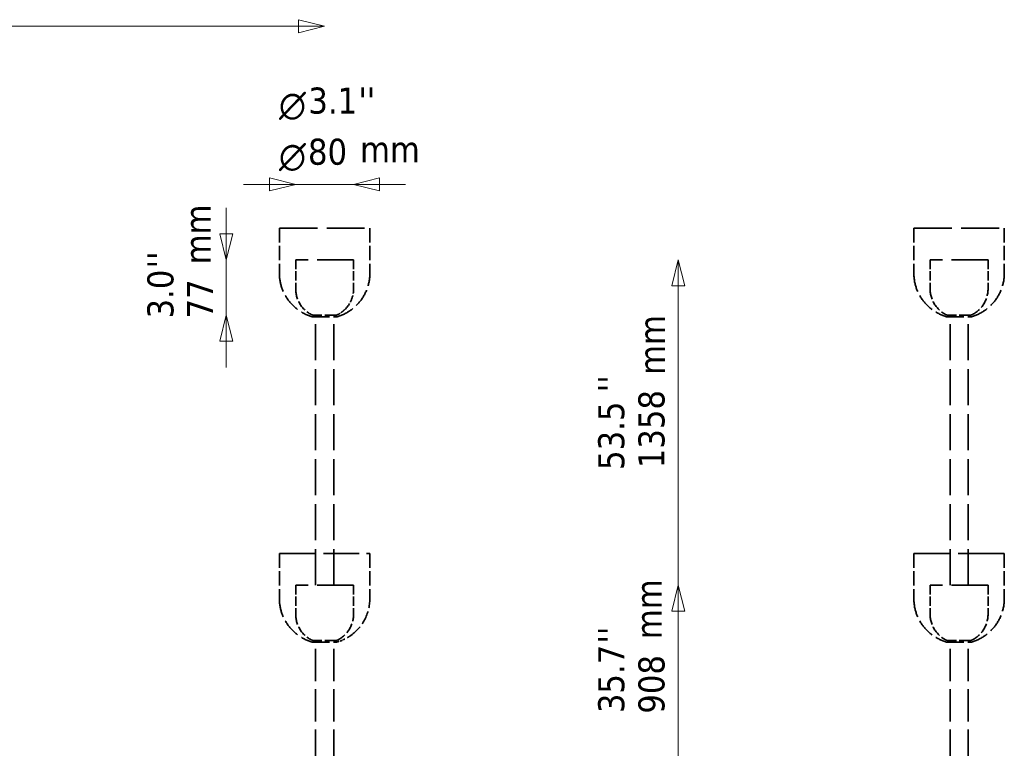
# Model space of a CAD drawing. Header units: millimetres. Extents: x 113 to 2969, y 62 to 2427.
# Tile 318 of 318: x 1513 to 2874, y 1305 to 2312. Entities that reach past the tile are written whole.
import ezdxf

# ---------------------------------------------------------------- set-up
doc = ezdxf.new("R2010")
doc.units = ezdxf.units.MM
doc.header["$LTSCALE"] = 12
doc.linetypes.add('DASHED', pattern=[0.2068, 0.1655, -0.0413])
for name, color, linetype, lineweight in [('Symbol (ISO)', 7, 'Continuous', 25), ('Widoczne (ISO)', 7, 'Continuous', 50), ('Wymiar (ISO)', 7, 'Continuous', 25)]:
    doc.layers.add(name, color=color, linetype=linetype, lineweight=lineweight)
doc.styles.add('Styl tekstu27', font='AIGDT___.TTF')
doc.styles.add('Tekst notatki (ISO)', font='tahoma.ttf')

msp = doc.modelspace()

# ---------------------------------------------------------------- linework, layer by layer
at = {"layer": 'Widoczne (ISO)', "linetype": 'DASHED', "lineweight": 35, "ltscale": 26.374052}
for p, q in [((1872.1, 2024.1), (1997.1, 2024.1)), ((2749, 2024.1), (2874, 2024.1)), ((2749, 2024.1), (2874, 2024.1))]:
    msp.add_line(p, q, dxfattribs=at)
at = {"layer": 'Widoczne (ISO)', "linetype": 'DASHED', "lineweight": 35, "ltscale": 9.915398}
for p, q in [((1872.1, 2024.1), (1872.1, 1961.6)), ((1997.1, 2024.1), (1997.1, 1961.6)), ((2749, 2024.1), (2749, 1961.6)), ((2749, 2024.1), (2749, 1961.6)), ((2874, 2024.1), (2874, 1961.6)), ((2874, 2024.1), (2874, 1961.6)), ((1872.1, 1574.1), (1872.1, 1511.6)), ((1997.1, 1574.1), (1997.1, 1511.6)), ((2749, 1574.1), (2749, 1511.6)), ((2749, 1574.1), (2749, 1511.6)), ((2874, 1574.1), (2874, 1511.6)), ((2874, 1574.1), (2874, 1511.6))]:
    msp.add_line(p, q, dxfattribs=at)
at = {"layer": 'Widoczne (ISO)', "linetype": 'DASHED', "lineweight": 35, "ltscale": 25.530083}
for p, q in [((1874.1, 2024.1), (1995.1, 2024.1)), ((2751, 2024.1), (2872, 2024.1)), ((2751, 2024.1), (2872, 2024.1))]:
    msp.add_line(p, q, dxfattribs=at)
at = {"layer": 'Widoczne (ISO)', "linetype": 'DASHED', "lineweight": 35, "ltscale": 25.31909}
for p, q in [((1974.6, 1980.1), (1894.6, 1980.1)), ((2851.5, 1980.1), (2771.5, 1980.1)), ((1974.6, 1530.1), (1894.6, 1530.1)), ((2851.5, 1530.1), (2771.5, 1530.1))]:
    msp.add_line(p, q, dxfattribs=at)
at = {"layer": 'Widoczne (ISO)', "linetype": 'DASHED', "lineweight": 35, "ltscale": 6.345819}
for p, q in [((1894.6, 1980.1), (1894.6, 1940.1)), ((1974.6, 1980.1), (1974.6, 1940.1)), ((2771.5, 1980.1), (2771.5, 1940.1)), ((2851.5, 1980.1), (2851.5, 1940.1)), ((1894.6, 1530.1), (1894.6, 1490.1)), ((1974.6, 1530.1), (1974.6, 1490.1)), ((2771.5, 1530.1), (2771.5, 1490.1)), ((2851.5, 1530.1), (2851.5, 1490.1))]:
    msp.add_line(p, q, dxfattribs=at)
at = {"layer": 'Widoczne (ISO)', "linetype": 'DASHED', "lineweight": 35, "ltscale": 7.974416}
for p, q in [((1950.6, 1903.5), (1918.6, 1903.5)), ((2827.5, 1903.5), (2795.5, 1903.5)), ((1950.6, 1453.5), (1918.6, 1453.5)), ((2827.5, 1453.5), (2795.5, 1453.5))]:
    msp.add_line(p, q, dxfattribs=at)
at = {"layer": 'Widoczne (ISO)', "linetype": 'DASHED', "lineweight": 35, "ltscale": 11.396798}
for p, q in [((1918.6, 1901.2), (1950.6, 1901.2)), ((2795.5, 1901.2), (2827.5, 1901.2)), ((1918.6, 1451.2), (1950.6, 1451.2)), ((2795.5, 1451.2), (2827.5, 1451.2))]:
    msp.add_line(p, q, dxfattribs=at)
at = {"layer": 'Widoczne (ISO)', "linetype": 'DASHED', "lineweight": 35, "ltscale": 25.073837}
for p, q in [((1922.1, 1530.1), (1922.1, 1903.5)), ((1947.1, 1530.1), (1947.1, 1903.5)), ((2799, 1530.1), (2799, 1903.5)), ((2824, 1530.1), (2824, 1903.5))]:
    msp.add_line(p, q, dxfattribs=at)
at = {"layer": 'Widoczne (ISO)', "linetype": 'DASHED', "lineweight": 35, "ltscale": 3.422282}
for p, q in [((2795.5, 1901.2), (2799, 1901.2)), ((2824, 1901.2), (2827.5, 1901.2)), ((2795.5, 1451.2), (2799, 1451.2)), ((2824, 1451.2), (2827.5, 1451.2))]:
    msp.add_line(p, q, dxfattribs=at)
at = {"layer": 'Widoczne (ISO)', "linetype": 'DASHED', "lineweight": 35, "ltscale": 24.683628}
for p, q in [((1872.1, 1574.1), (1997.1, 1574.1)), ((2749, 1574.1), (2874, 1574.1))]:
    msp.add_line(p, q, dxfattribs=at)
at = {"layer": 'Widoczne (ISO)', "linetype": 'DASHED', "lineweight": 35, "ltscale": 23.838877}
for p, q in [((1874.1, 1574.1), (1995.1, 1574.1)), ((2751, 1574.1), (2872, 1574.1))]:
    msp.add_line(p, q, dxfattribs=at)
at = {"layer": 'Widoczne (ISO)', "linetype": 'DASHED', "lineweight": 35, "ltscale": 22.993204}
for p, q in [((2749, 1574.1), (2799, 1574.1)), ((2824, 1574.1), (2874, 1574.1))]:
    msp.add_line(p, q, dxfattribs=at)
at = {"layer": 'Widoczne (ISO)', "linetype": 'DASHED', "lineweight": 35, "ltscale": 22.147671}
for p, q in [((2751, 1574.1), (2799, 1574.1)), ((2824, 1574.1), (2872, 1574.1))]:
    msp.add_line(p, q, dxfattribs=at)
at = {"layer": 'Widoczne (ISO)', "linetype": 'DASHED', "lineweight": 35, "ltscale": 22.499537}
for p, q in [((1922.1, 1230.1), (1922.1, 1453.5)), ((1947.1, 1230.1), (1947.1, 1453.5)), ((2799, 1230.1), (2799, 1453.5)), ((2824, 1230.1), (2824, 1453.5))]:
    msp.add_line(p, q, dxfattribs=at)
at = {"layer": 'Widoczne (ISO)', "linetype": 'DASHED', "lineweight": 35, "ltscale": 13.008183}
for centre, start, end in [((1934.6, 1961.6), 180, 255.1672), ((1934.6, 1961.6), 284.8328, 0), ((2811.5, 1961.6), 180, 255.1672), ((2811.5, 1961.6), 180, 255.1672), ((2811.5, 1961.6), 284.8328, 0), ((2811.5, 1961.6), 284.8328, 0), ((1934.6, 1511.6), 180, 255.1672), ((2811.5, 1511.6), 180, 255.1672), ((2811.5, 1511.6), 180, 255.1672), ((2811.5, 1511.6), 284.8328, 0), ((2811.5, 1511.6), 284.8328, 0)]:
    msp.add_arc(centre, 62.5, start, end, dxfattribs=at)
at = {"layer": 'Widoczne (ISO)', "linetype": 'DASHED', "lineweight": 35, "ltscale": 7.356593}
for centre, start, end in [((1934.6, 1940.1), 180, 246.4218), ((2811.5, 1940.1), 180, 246.4218), ((2811.5, 1940.1), 293.5782, 0), ((1934.6, 1490.1), 180, 246.4218), ((1934.6, 1490.1), 293.5782, 0), ((2811.5, 1490.1), 180, 246.4218), ((2811.5, 1490.1), 293.5782, 0)]:
    msp.add_arc(centre, 40, start, end, dxfattribs=at)
at = {"layer": 'Widoczne (ISO)', "linetype": 'DASHED', "lineweight": 35, "ltscale": 4.956287}
msp.add_arc((1934.6, 1940.1), 40, 315.25, 0, dxfattribs=at)
at = {"layer": 'Widoczne (ISO)', "linetype": 'DASHED', "lineweight": 35, "ltscale": 1.429396}
msp.add_arc((1934.6, 1940.1), 40, 293.5782, 306.4848, dxfattribs=at)
at = {"layer": 'Widoczne (ISO)', "linetype": 'DASHED', "lineweight": 35, "ltscale": 9.720283}
msp.add_arc((1934.6, 1511.6), 62.5, 303.8317, 0, dxfattribs=at)
at = {"layer": 'Widoczne (ISO)', "linetype": 'DASHED', "lineweight": 35, "ltscale": 2.024716}
msp.add_arc((1934.6, 1511.6), 62.5, 284.8328, 296.5331, dxfattribs=at)
at = {"layer": 'Widoczne (ISO)', "linetype": 'DASHED', "lineweight": 35, "ltscale": 1.273738}
msp.add_open_spline([(1958.4, 1908), (1958.4, 1908), (1958.4, 1908), (1958.5, 1908), (1958.5, 1908), (1958.7, 1908.2), (1958.8, 1908.3), (1959.2, 1908.6), (1959.5, 1908.9), (1960.2, 1909.4), (1960.5, 1909.7), (1961.1, 1910.2), (1961.4, 1910.5), (1962, 1911), (1962.3, 1911.3), (1962.6, 1911.6), (1962.8, 1911.7), (1963, 1911.9), (1963, 1912), (1963, 1912)], degree=3, knots=[0.3911754, 0.3911754, 0.3911754, 0.3911754, 0.4286781, 0.4286781, 0.4661808, 0.4661808, 0.5411863, 0.5411863, 0.6617685, 0.6617685, 0.7823508, 0.7823508, 0.8980884, 0.8980884, 1.013826, 1.013826, 1.0879043, 1.0879043, 1.1619826, 1.1619826, 1.1619826, 1.1619826], dxfattribs=at)
at = {"layer": 'Widoczne (ISO)', "linetype": 'DASHED', "lineweight": 35, "ltscale": 3.061585}
msp.add_open_spline([(1966.1, 1457.7), (1966.6, 1457.9), (1967, 1458.2), (1967.9, 1458.8), (1968.4, 1459), (1968.9, 1459.4), (1969.1, 1459.5), (1969.3, 1459.6), (1969.3, 1459.6), (1969.4, 1459.7), (1969.4, 1459.7), (1969.4, 1459.7), (1969.4, 1459.7), (1969.3, 1459.6), (1969.3, 1459.6), (1969.1, 1459.5), (1968.9, 1459.4), (1968.4, 1459), (1967.9, 1458.8), (1967, 1458.2), (1966.6, 1457.9), (1966.1, 1457.7)], degree=3, knots=[0, 0, 0, 0, 0.151123, 0.151123, 0.3022461, 0.3022461, 0.3764022, 0.3764022, 0.4134803, 0.4134803, 0.4505584, 0.4505584, 0.4876364, 0.4876364, 0.5247145, 0.5247145, 0.5988707, 0.5988707, 0.7499937, 0.7499937, 0.9011167, 0.9011167, 0.9011167, 0.9011167], dxfattribs=at)
at = {"layer": 'Wymiar (ISO)', "lineweight": 18}
for p, q in [((599, 2303.4), (1898.6, 2303.4)), ((1934.6, 2303.4), (1898.6, 2312.4)), ((1898.6, 2312.4), (1898.6, 2294.4)), ((1898.6, 2303.4), (1934.6, 2303.4)), ((1898.6, 2294.4), (1934.6, 2303.4)), ((1858.6, 2084.6), (1822.6, 2084.6)), ((1894.6, 2084.6), (1858.6, 2093.6)), ((1858.6, 2093.6), (1858.6, 2075.6)), ((1858.6, 2084.6), (1894.6, 2084.6)), ((1858.6, 2075.6), (1894.6, 2084.6)), ((1894.6, 2084.6), (1974.6, 2084.6)), ((2010.6, 2093.6), (1974.6, 2084.6)), ((2010.6, 2084.6), (1974.6, 2084.6)), ((1974.6, 2084.6), (2010.6, 2075.6)), ((2010.6, 2075.6), (2010.6, 2093.6)), ((2010.6, 2084.6), (2046.6, 2084.6)), ((1798.6, 2016.1), (1798.6, 2052.1)), ((1789.6, 2016.1), (1798.6, 1980.1)), ((1807.6, 2016.1), (1789.6, 2016.1)), ((1798.6, 2016.1), (1798.6, 1980.1)), ((1798.6, 1980.1), (1807.6, 2016.1)), ((1798.6, 1980.1), (1798.6, 1903.5)), ((2423.3, 1980.1), (2414.3, 1944.1)), ((2423.3, 1944.1), (2423.3, 1980.1)), ((2432.3, 1944.1), (2423.3, 1980.1)), ((2414.3, 1944.1), (2432.3, 1944.1)), ((2423.3, 658.5), (2423.3, 1944.1)), ((1798.6, 1903.5), (1789.6, 1867.5)), ((1798.6, 1867.5), (1798.6, 1903.5)), ((1807.6, 1867.5), (1798.6, 1903.5)), ((1789.6, 1867.5), (1807.6, 1867.5)), ((1798.6, 1867.5), (1798.6, 1831.5)), ((2423.3, 1530.1), (2414.3, 1494.1)), ((2423.3, 1494.1), (2423.3, 1530.1)), ((2432.3, 1494.1), (2423.3, 1530.1)), ((2414.3, 1494.1), (2432.3, 1494.1)), ((2423.3, 658.5), (2423.3, 1494.1))]:
    msp.add_line(p, q, dxfattribs=at)
at = {"layer": 'Wymiar (ISO)', "lineweight": 18, "flags": 128}
for points in [[(1898.6, 2294.4), (1934.6, 2303.4), (1898.6, 2312.4), (1898.6, 2294.4)], [(1858.6, 2075.6), (1894.6, 2084.6), (1858.6, 2093.6), (1858.6, 2075.6)], [(2010.6, 2093.6), (1974.6, 2084.6), (2010.6, 2075.6), (2010.6, 2093.6)], [(1789.6, 2016.1), (1798.6, 1980.1), (1807.6, 2016.1), (1789.6, 2016.1)], [(2432.3, 1944.1), (2423.3, 1980.1), (2414.3, 1944.1), (2432.3, 1944.1)], [(1807.6, 1867.5), (1798.6, 1903.5), (1789.6, 1867.5), (1807.6, 1867.5)], [(2432.3, 1494.1), (2423.3, 1530.1), (2414.3, 1494.1), (2432.3, 1494.1)]]:
    msp.add_lwpolyline(points, dxfattribs=at)
at = {"layer": 'Wymiar (ISO)'}
for points in [[(1898.6, 2294.4), (1934.6, 2303.4), (1898.6, 2312.4), (1898.6, 2294.4)], [(1858.6, 2075.6), (1894.6, 2084.6), (1858.6, 2093.6), (1858.6, 2075.6)], [(2010.6, 2093.6), (1974.6, 2084.6), (2010.6, 2075.6), (2010.6, 2093.6)], [(1789.6, 2016.1), (1798.6, 1980.1), (1807.6, 2016.1), (1789.6, 2016.1)], [(2432.3, 1944.1), (2423.3, 1980.1), (2414.3, 1944.1), (2432.3, 1944.1)], [(1807.6, 1867.5), (1798.6, 1903.5), (1789.6, 1867.5), (1807.6, 1867.5)], [(2432.3, 1494.1), (2423.3, 1530.1), (2414.3, 1494.1), (2432.3, 1494.1)]]:
    msp.add_solid(points, dxfattribs=at)

# ---------------------------------------------------------------- texts
at = {"layer": 'Symbol (ISO)', "insert": (1983.5, 2151.1), "char_height": 36, "width": 83.144, "attachment_point": 1, "style": 'Tekst notatki (ISO)'}
msp.add_mtext('\\fTahoma|b0|i0;mm', dxfattribs=at)
at = {"layer": 'Symbol (ISO)', "char_height": 36, "width": 83.144, "attachment_point": 1, "rotation": 90, "style": 'Tekst notatki (ISO)'}
for insert in [(1741.2, 1974), (2369.2, 1821.1), (2364.6, 1455.6)]:
    msp.add_mtext('\\fTahoma|b0|i0;mm', dxfattribs=dict(at, insert=insert))
at = {"layer": 'Wymiar (ISO)', "char_height": 36, "attachment_point": 7}
for s, insert, style in [('3.1', (1912.1, 2181.8), 'Tekst notatki (ISO)'), ("''", (1981.3, 2182.6), 'Tekst notatki (ISO)'), ('\\fAIGDT|b0|i0|p0;n', (1871.5, 2173.6), 'Styl tekstu27'), ('80', (1911.6, 2111.1), 'Tekst notatki (ISO)'), ('\\fAIGDT|b0|i0|p0;n', (1871.5, 2102.8), 'Styl tekstu27')]:
    msp.add_mtext(s, dxfattribs=dict(at, insert=insert, style=style))
at = {"layer": 'Wymiar (ISO)', "char_height": 36, "attachment_point": 7, "rotation": 90, "style": 'Tekst notatki (ISO)'}
for s, insert in [("''", (1725.5, 1968.4)), ('3.0', (1726.3, 1899.1)), ('77', (1780.3, 1899.2)), ("''", (2348.6, 1797.2)), ('1358', (2405, 1692)), ('53.5', (2349.4, 1689.6)), ("''", (2348.6, 1449.5)), ('35.7', (2349.4, 1353.2)), ('908', (2405, 1352.5))]:
    msp.add_mtext(s, dxfattribs=dict(at, insert=insert))

doc.saveas('drawing.dxf')
